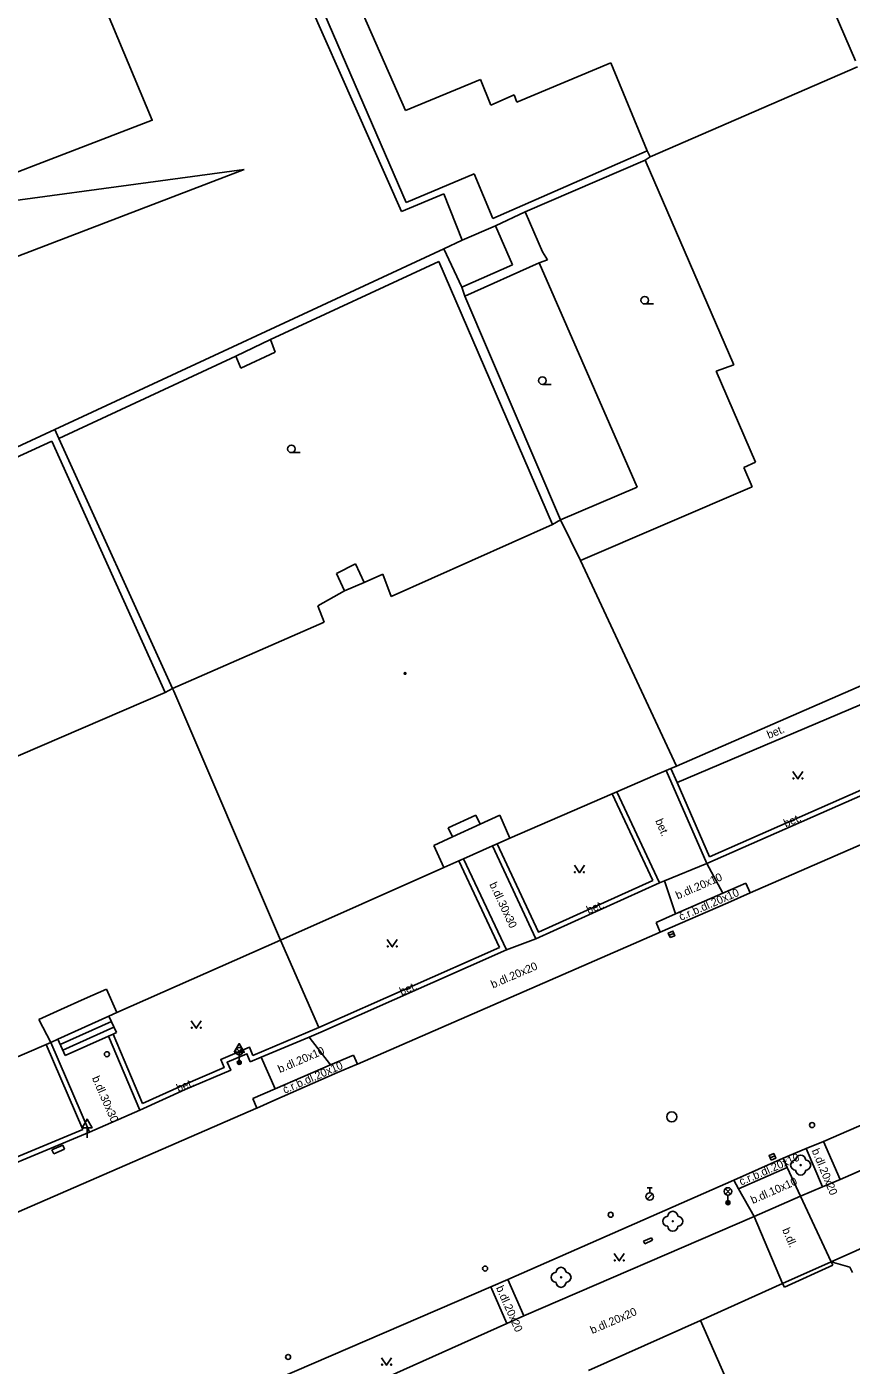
# Model space of a CAD drawing. Extents: x -599770 to -598493, y -1162076 to -1159209.
# Drawn here: x -598760.3 to -598719.1, y -1159479.7 to -1159412.8 of the extents above; entities that cross this region are included whole.
import ezdxf

# ---------------------------------------------------------------- set-up
doc = ezdxf.new("R2010")
doc.units = 0
doc.layers.add('Podklad', color=7, linetype='Continuous')

msp = doc.modelspace()

# ---------------------------------------------------------------- linework, layer by layer
at = {"layer": 'Podklad'}
for p, q in [((-598729.45, -1159426.657), (-598729.012, -1159426.657)), ((-598734.56, -1159430.677), (-598734.122, -1159430.677)), ((-598747.1, -1159434.087), (-598746.663, -1159434.087)), ((-598728.225, -1159458.209), (-598727.995, -1159458.111)), ((-598749.832, -1159464.13), (-598749.567, -1159463.865)), ((-598749.832, -1159463.865), (-598749.567, -1159464.13)), ((-598749.7, -1159464.051), (-598749.7, -1159464.56)), ((-598749.7, -1159464.185), (-598749.7, -1159464.56)), ((-598757.3, -1159467.821), (-598757.3, -1159468.33)), ((-598723.185, -1159469.329), (-598722.955, -1159469.231)), ((-598729.329, -1159471.396), (-598729.064, -1159471.131)), ((-598729.325, -1159470.823), (-598729.075, -1159470.823)), ((-598729.2, -1159471.073), (-598729.2, -1159470.823)), ((-598725.422, -1159471.14), (-598725.157, -1159470.875)), ((-598725.422, -1159470.875), (-598725.157, -1159471.14)), ((-598725.29, -1159471.195), (-598725.29, -1159471.57))]:
    msp.add_line(p, q, dxfattribs=at)
for points in [[(-598766.44, -1159422.23), (-598754.05, -1159417.48), (-598771.16, -1159376.59), (-598784.34, -1159381.54)], [(-598741.39, -1159416.99), (-598746.46, -1159405.48)], [(-598741.6, -1159422.04), (-598748.51, -1159406.42)], [(-598748.03, -1159406.2), (-598741.37, -1159421.59)], [(-598721.37, -1159408.82), (-598718.92, -1159414.5)], [(-598731.15, -1159414.61), (-598735.84, -1159416.57)], [(-598729.32, -1159419.01), (-598731.15, -1159414.61)], [(-598729.18, -1159419.31), (-598718.82, -1159414.8)], [(-598737.66, -1159415.44), (-598741.39, -1159416.99)], [(-598737.13, -1159416.72), (-598737.66, -1159415.44)], [(-598735.97, -1159416.2), (-598737.13, -1159416.72)], [(-598735.84, -1159416.57), (-598735.97, -1159416.2)], [(-598737.03, -1159422.39), (-598729.32, -1159419.01)], [(-598729.18, -1159419.31), (-598729.32, -1159419.01)], [(-598735.42, -1159422.06), (-598729.42, -1159419.47)], [(-598729.42, -1159419.47), (-598729.18, -1159419.31)], [(-598724.99, -1159429.7), (-598729.42, -1159419.47)], [(-598749.45, -1159419.93), (-598768.86, -1159427.37)], [(-598766.44, -1159422.23), (-598749.45, -1159419.93)], [(-598741.37, -1159421.59), (-598737.97, -1159420.16)], [(-598737.97, -1159420.16), (-598737.03, -1159422.39)], [(-598739.49, -1159421.15), (-598741.6, -1159422.04)], [(-598738.57, -1159423.47), (-598739.49, -1159421.15)], [(-598736.91, -1159422.76), (-598735.42, -1159422.06)], [(-598734.56, -1159424.06), (-598735.42, -1159422.06)], [(-598738.57, -1159423.47), (-598736.91, -1159422.76)], [(-598736.91, -1159422.76), (-598736.06, -1159424.7)], [(-598758.92, -1159432.93), (-598739.49, -1159423.91)], [(-598739.49, -1159423.91), (-598738.57, -1159423.47)], [(-598739.49, -1159423.91), (-598738.59, -1159425.82)], [(-598748.14, -1159428.44), (-598739.74, -1159424.53)], [(-598739.74, -1159424.53), (-598734.05, -1159437.68)], [(-598734.72, -1159424.61), (-598734.31, -1159424.46)], [(-598734.31, -1159424.46), (-598734.56, -1159424.06)], [(-598736.06, -1159424.7), (-598738.59, -1159425.82)], [(-598734.72, -1159424.61), (-598738.44, -1159426.26)], [(-598729.83, -1159435.81), (-598734.72, -1159424.61)], [(-598738.59, -1159425.82), (-598738.44, -1159426.26)], [(-598738.44, -1159426.26), (-598733.65, -1159437.45)], [(-598749.88, -1159429.26), (-598748.14, -1159428.44)], [(-598748.14, -1159428.44), (-598747.91, -1159429.07)], [(-598758.72, -1159433.38), (-598749.88, -1159429.26)], [(-598749.63, -1159429.87), (-598749.88, -1159429.26)], [(-598747.91, -1159429.07), (-598749.63, -1159429.87)], [(-598725.88, -1159430.02), (-598724.99, -1159429.7)], [(-598723.92, -1159434.56), (-598725.88, -1159430.02)], [(-598778.5, -1159442.03), (-598758.92, -1159432.93)], [(-598758.92, -1159432.93), (-598758.72, -1159433.38)], [(-598759.06, -1159433.52), (-598778.27, -1159442.32)], [(-598753.4, -1159446.07), (-598759.06, -1159433.52)], [(-598758.72, -1159433.38), (-598753.03, -1159445.88)], [(-598724.5, -1159434.83), (-598723.92, -1159434.56)], [(-598724.08, -1159435.79), (-598724.5, -1159434.83)], [(-598733.65, -1159437.45), (-598729.83, -1159435.81)], [(-598732.65, -1159439.48), (-598724.08, -1159435.79)], [(-598742.11, -1159441.27), (-598734.05, -1159437.68)], [(-598734.05, -1159437.68), (-598733.65, -1159437.45)], [(-598733.65, -1159437.45), (-598732.65, -1159439.48)], [(-598743.9, -1159439.64), (-598744.85, -1159440.13)], [(-598743.47, -1159440.58), (-598743.9, -1159439.64)], [(-598732.65, -1159439.48), (-598727.86, -1159449.75)], [(-598744.85, -1159440.13), (-598744.44, -1159441)], [(-598744.44, -1159441), (-598743.47, -1159440.58)], [(-598743.47, -1159440.58), (-598742.53, -1159440.16)], [(-598742.53, -1159440.16), (-598742.11, -1159441.27)], [(-598745.78, -1159441.75), (-598744.44, -1159441)], [(-598745.46, -1159442.56), (-598745.78, -1159441.75)], [(-598753.03, -1159445.88), (-598745.46, -1159442.56)], [(-598753.4, -1159446.07), (-598753.03, -1159445.88)], [(-598753.03, -1159445.88), (-598752.97, -1159446.01)], [(-598700.85, -1159445.88), (-598717.11, -1159453.01), (-598724.18, -1159456.09), (-598725.3, -1159456.58), (-598728.67, -1159458.05)], [(-598727.86, -1159449.75), (-598718.5, -1159445.68), (-598718.27, -1159445.58), (-598717.93, -1159445.43)], [(-598761.73, -1159449.65), (-598753.4, -1159446.07)], [(-598752.97, -1159446.01), (-598747.65, -1159458.45)], [(-598718.17, -1159446.47), (-598727.83, -1159450.57)], [(-598728.92, -1159450.21), (-598728.37, -1159449.97), (-598728.14, -1159449.87), (-598727.86, -1159449.75)], [(-598728.37, -1159449.97), (-598726.35, -1159454.62)], [(-598728.14, -1159449.87), (-598727.83, -1159450.57), (-598726.22, -1159454.29)], [(-598728.92, -1159450.21), (-598730.2, -1159450.76)], [(-598728.92, -1159450.21), (-598730.2, -1159450.76)], [(-598726.35, -1159454.62), (-598716.33, -1159450.21)], [(-598726.22, -1159454.29), (-598716.65, -1159450.08)], [(-598722.05, -1159450.015), (-598721.8, -1159450.39), (-598721.55, -1159450.015)], [(-598759.11, -1159463.56), (-598758.76, -1159463.4), (-598756.21, -1159462.25), (-598755.81, -1159462.07), (-598747.65, -1159458.45), (-598739.49, -1159454.82), (-598738.73, -1159454.48), (-598738.5, -1159454.38), (-598737.05, -1159453.74), (-598736.82, -1159453.64), (-598736.19, -1159453.36), (-598731.07, -1159451.14), (-598730.85, -1159451.04), (-598730.2, -1159450.76)], [(-598729.04, -1159455.47), (-598731.07, -1159451.14)], [(-598728.71, -1159455.59), (-598730.85, -1159451.04)], [(-598737.88, -1159452.2), (-598739.26, -1159452.83)], [(-598737.88, -1159452.2), (-598739.26, -1159452.83)], [(-598739.05, -1159453.29), (-598737.67, -1159452.65)], [(-598737.88, -1159452.2), (-598737.67, -1159452.65)], [(-598737.67, -1159452.65), (-598736.69, -1159452.2)], [(-598736.19, -1159453.36), (-598736.69, -1159452.2)], [(-598739.98, -1159453.72), (-598739.05, -1159453.29)], [(-598739.26, -1159452.83), (-598739.05, -1159453.29)], [(-598739.49, -1159454.82), (-598739.98, -1159453.72)], [(-598737.05, -1159453.74), (-598734.88, -1159458.38)], [(-598729.04, -1159455.47), (-598734.76, -1159458.05), (-598736.82, -1159453.64)], [(-598736.7, -1159458.81), (-598738.73, -1159454.48)], [(-598736.36, -1159458.94), (-598738.5, -1159454.38)], [(-598728.71, -1159455.59), (-598728.46, -1159455.49), (-598726.35, -1159454.62)], [(-598726.35, -1159454.62), (-598725.55, -1159456.11)], [(-598732.96, -1159454.705), (-598732.71, -1159455.08), (-598732.46, -1159454.705)], [(-598734.88, -1159458.38), (-598728.71, -1159455.59)], [(-598728.88, -1159457.56), (-598727.92, -1159457.14), (-598725.55, -1159456.11), (-598724.4, -1159455.61)], [(-598727.92, -1159457.14), (-598728.46, -1159455.49)], [(-598724.18, -1159456.09), (-598724.4, -1159455.61)], [(-598728.67, -1159458.05), (-598728.88, -1159457.56)], [(-598720.52, -1159468.51), (-598700.04, -1159459.62), (-598699.95, -1159459.58), (-598699.12, -1159459.23), (-598694.99, -1159457.46), (-598694.76, -1159457.36)], [(-598747.65, -1159458.45), (-598745.72, -1159462.81)], [(-598728.67, -1159458.05), (-598730.01, -1159458.64), (-598743.8, -1159464.64), (-598743.84, -1159464.66)], [(-598742.31, -1159458.415), (-598742.06, -1159458.79), (-598741.81, -1159458.415)], [(-598736.36, -1159458.94), (-598734.88, -1159458.38)], [(-598745.72, -1159462.81), (-598736.7, -1159458.81)], [(-598745.62, -1159463.04), (-598736.36, -1159458.94)], [(-598756.33, -1159460.9), (-598757.43, -1159461.39)], [(-598756.33, -1159460.9), (-598755.81, -1159462.07)], [(-598758.61, -1159461.92), (-598759.72, -1159462.42)], [(-598758.61, -1159461.92), (-598757.43, -1159461.39)], [(-598758.61, -1159461.92), (-598757.43, -1159461.39)], [(-598719.69, -1159470.41), (-598707.57, -1159465.1), (-598699.24, -1159461.48)], [(-598759.11, -1159463.56), (-598759.72, -1159462.42)], [(-598758.64, -1159463.67), (-598756.09, -1159462.52)], [(-598756.21, -1159462.25), (-598755.84, -1159463.07)], [(-598752.1, -1159462.475), (-598751.85, -1159462.85), (-598751.6, -1159462.475)], [(-598758.51, -1159463.94), (-598755.97, -1159462.8)], [(-598758.39, -1159464.22), (-598756.23, -1159463.25), (-598756, -1159463.15), (-598755.84, -1159463.07)], [(-598756.23, -1159463.25), (-598754.66, -1159466.95)], [(-598756, -1159463.15), (-598754.53, -1159466.61)], [(-598749.15, -1159464.53), (-598748.61, -1159464.3), (-598746.21, -1159463.29), (-598745.62, -1159463.04)], [(-598749.02, -1159464.21), (-598745.72, -1159462.81)], [(-598746.21, -1159463.29), (-598745.14, -1159464.68)], [(-598767.44, -1159467.14), (-598759.34, -1159463.66), (-598759.11, -1159463.56)], [(-598757.51, -1159467.91), (-598759.34, -1159463.66)], [(-598757.18, -1159468.04), (-598759.11, -1159463.56)], [(-598758.76, -1159463.4), (-598758.39, -1159464.22)], [(-598754.53, -1159466.61), (-598752.5, -1159465.69), (-598750.46, -1159464.82), (-598750.63, -1159464.41), (-598749.19, -1159463.8), (-598749.02, -1159464.21)], [(-598754.66, -1159466.95), (-598752.4, -1159465.91), (-598750.13, -1159464.95), (-598750.31, -1159464.55), (-598749.32, -1159464.13), (-598749.15, -1159464.53)], [(-598749.03, -1159466.37), (-598747.91, -1159465.88), (-598745.14, -1159464.68), (-598744, -1159464.19)], [(-598743.84, -1159464.66), (-598744.79, -1159465.07), (-598747.97, -1159466.47), (-598748.82, -1159466.85), (-598748.87, -1159466.87)], [(-598747.91, -1159465.88), (-598748.61, -1159464.3)], [(-598743.8, -1159464.64), (-598744, -1159464.19)], [(-598748.82, -1159466.85), (-598749.03, -1159466.37)], [(-598748.87, -1159466.87), (-598764.43, -1159473.63), (-598781.83, -1159481.2), (-598792.78, -1159485.95)], [(-598757.18, -1159468.04), (-598754.66, -1159466.95)], [(-598776.39, -1159471.14), (-598774.53, -1159475.48), (-598772.59, -1159474.66), (-598766.18, -1159471.9), (-598764.14, -1159470.94), (-598757.18, -1159468.04)], [(-598757.51, -1159467.91), (-598764.24, -1159470.71), (-598765.5, -1159471.3), (-598766.28, -1159471.67), (-598772.69, -1159474.43), (-598774.4, -1159475.15), (-598776.19, -1159471.05)], [(-598758.52, -1159468.69), (-598759.06, -1159468.93)], [(-598758.43, -1159468.89), (-598758.52, -1159468.69)], [(-598720.52, -1159468.51), (-598721.39, -1159468.87), (-598722.54, -1159469.35)], [(-598719.69, -1159470.41), (-598720.52, -1159468.51)], [(-598759.06, -1159468.93), (-598758.97, -1159469.13)], [(-598758.97, -1159469.13), (-598758.43, -1159468.89)], [(-598722.54, -1159469.35), (-598725, -1159470.45)], [(-598721.66, -1159471.25), (-598722.33, -1159469.81), (-598722.54, -1159469.35)], [(-598721.39, -1159468.87), (-598720.57, -1159470.78)], [(-598722.33, -1159469.81), (-598724.76, -1159470.88)], [(-598736.28, -1159475.4), (-598725, -1159470.45)], [(-598725, -1159470.45), (-598724.76, -1159470.88), (-598723.98, -1159472.26)], [(-598720.57, -1159470.78), (-598719.69, -1159470.41)], [(-598723.98, -1159472.26), (-598721.66, -1159471.25)], [(-598721.66, -1159471.25), (-598720.57, -1159470.78)], [(-598720.14, -1159474.52), (-598721.66, -1159471.25)], [(-598735.49, -1159477.23), (-598723.98, -1159472.26)], [(-598722.56, -1159475.61), (-598723.98, -1159472.26)], [(-598729.51, -1159473.49), (-598729.11, -1159473.32)], [(-598729.11, -1159473.32), (-598729.06, -1159473.45)], [(-598729.45, -1159473.63), (-598729.51, -1159473.49)], [(-598729.06, -1159473.45), (-598729.45, -1159473.63)], [(-598720.14, -1159474.52), (-598717.67, -1159473.43)], [(-598730.97, -1159474.105), (-598730.72, -1159474.48), (-598730.47, -1159474.105)], [(-598722.56, -1159475.61), (-598720.14, -1159474.52)], [(-598722.47, -1159475.79), (-598720.05, -1159474.7)], [(-598722.47, -1159475.79), (-598720.05, -1159474.7)], [(-598720.14, -1159474.52), (-598719.2, -1159474.79)], [(-598720.05, -1159474.7), (-598720.14, -1159474.52)], [(-598747.8, -1159480.37), (-598737.14, -1159475.77), (-598736.28, -1159475.4)], [(-598736.28, -1159475.4), (-598735.49, -1159477.23)], [(-598719.07, -1159475.06), (-598719.2, -1159474.79)], [(-598737.14, -1159475.77), (-598736.34, -1159477.61)], [(-598732.25, -1159479.95), (-598726.67, -1159477.45), (-598722.56, -1159475.61)], [(-598722.47, -1159475.79), (-598722.56, -1159475.61)], [(-598735.49, -1159477.23), (-598736.34, -1159477.61)], [(-598736.34, -1159477.61), (-598746.99, -1159482.39)], [(-598721.46, -1159489.32), (-598726.67, -1159477.45)], [(-598742.59, -1159479.315), (-598742.34, -1159479.69), (-598742.09, -1159479.315)]]:
    msp.add_lwpolyline(points, dxfattribs=at)
for points in [[(-598728.177, -1159458.324), (-598727.946, -1159458.227), (-598728.043, -1159457.996), (-598728.274, -1159458.093)], [(-598749.95, -1159464.051), (-598749.45, -1159464.051), (-598749.7, -1159463.618)], [(-598757.55, -1159467.821), (-598757.05, -1159467.821), (-598757.3, -1159467.388)], [(-598723.137, -1159469.444), (-598722.906, -1159469.347), (-598723.003, -1159469.116), (-598723.234, -1159469.213)]]:
    msp.add_lwpolyline(points, close=True, dxfattribs=at)
for centre, radius in [((-598729.45, -1159426.47), 0.188), ((-598734.56, -1159430.49), 0.188), ((-598747.1, -1159433.9), 0.188), ((-598741.42, -1159445.12), 0.045), ((-598741.42, -1159445.12), 0.0199), ((-598722.025, -1159450.365), 0.025), ((-598721.575, -1159450.365), 0.025), ((-598732.935, -1159455.055), 0.025), ((-598732.485, -1159455.055), 0.025), ((-598742.285, -1159458.765), 0.025), ((-598741.835, -1159458.765), 0.025), ((-598752.075, -1159462.825), 0.025), ((-598751.625, -1159462.825), 0.025), ((-598756.31, -1159464.15), 0.125), ((-598749.7, -1159463.997), 0.188), ((-598749.7, -1159464.56), 0.1), ((-598749.7, -1159464.56), 0.0723), ((-598749.7, -1159464.56), 0.0438), ((-598728.1, -1159467.28), 0.25), ((-598721.09, -1159467.69), 0.125), ((-598721.66, -1159469.69), 0.025), ((-598729.2, -1159471.26), 0.188), ((-598725.29, -1159471.008), 0.188), ((-598731.15, -1159472.17), 0.125), ((-598725.29, -1159471.57), 0.1), ((-598725.29, -1159471.57), 0.0723), ((-598725.29, -1159471.57), 0.0438), ((-598728.05, -1159472.5), 0.025), ((-598737.42, -1159474.86), 0.125), ((-598730.945, -1159474.455), 0.025), ((-598730.495, -1159474.455), 0.025), ((-598733.63, -1159475.3), 0.025), ((-598747.26, -1159479.28), 0.125), ((-598742.565, -1159479.665), 0.025), ((-598742.115, -1159479.665), 0.025)]:
    msp.add_circle(centre, radius, dxfattribs=at)
for centre, start, end in [((-598721.66, -1159469.44), 0, 180), ((-598721.91, -1159469.69), 90, 270), ((-598721.66, -1159469.94), 180, 0), ((-598721.41, -1159469.69), 270, 90), ((-598728.05, -1159472.25), 0, 180), ((-598728.3, -1159472.5), 90, 270), ((-598727.8, -1159472.5), 270, 90), ((-598728.05, -1159472.75), 180, 0), ((-598733.88, -1159475.3), 90, 270), ((-598733.63, -1159475.05), 0, 180), ((-598733.38, -1159475.3), 270, 90), ((-598733.63, -1159475.55), 180, 0)]:
    msp.add_arc(centre, 0.25, start, end, dxfattribs=at)

# ---------------------------------------------------------------- texts
for s, rotation, p in [('bet.', 22.41043, (-598723.25, -1159448.39)), ('bet.', 293, (-598728.93, -1159452.48)), ('bet.', 22.41043, (-598722.41, -1159452.82)), ('b.dl.20x10', 23.43106, (-598727.8, -1159456.42)), ('b.dl.30x30', 295.14287, (-598737.22, -1159455.66)), ('č.r.b.dl.20x10', 23.43106, (-598727.64, -1159457.49)), ('bet.', 22.41043, (-598732.26, -1159457.15)), ('b.dl.20x20', 23.43106, (-598737.03, -1159460.87)), ('bet.', 22.41043, (-598741.6, -1159461.22)), ('b.dl.20x10', 23.43106, (-598747.67, -1159465.1)), ('č.r.b.dl.20x10', 23.43106, (-598747.43, -1159466.13)), ('b.dl.30x30', 293.65, (-598757.07, -1159465.34)), ('bet.', 22.41043, (-598752.74, -1159466.05)), ('č.r.b.dl.20x10', 23.43106, (-598724.63, -1159470.72)), ('b.dl.20x20', 292.63046, (-598721.12, -1159468.96)), ('b.dl.10x10', 23.81, (-598724.05, -1159471.64)), ('b.dl.', 293.05, (-598722.59, -1159472.92)), ('b.dl.20x20', 293.91, (-598736.89, -1159475.82)), ('b.dl.20x20', 23.43106, (-598732.07, -1159478.14))]:
    msp.add_text(s, height=0.4, rotation=rotation, dxfattribs=at).set_placement(p)

doc.saveas('drawing.dxf')
